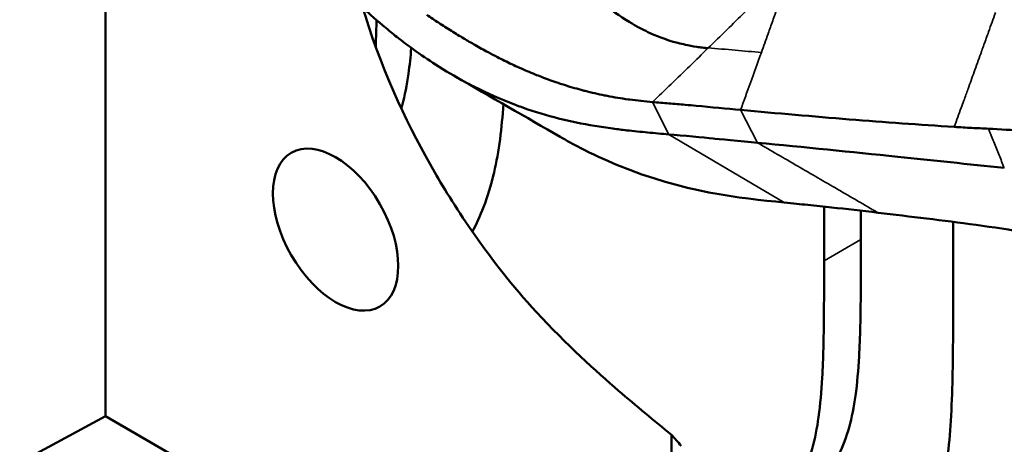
# Model space of a CAD drawing. Header units: millimetres. Extents: x 0 to 2100, y 0 to 1485.
# Tile 328 of 656: x 1581 to 1618, y 944 to 961. Entities that reach past the tile are written whole.
import ezdxf

# ---------------------------------------------------------------- set-up
doc = ezdxf.new("R2010")
doc.units = ezdxf.units.MM
doc.header["$LTSCALE"] = 5
doc.layers.add('Sichtbar (ISO)', color=7, linetype='Continuous', lineweight=50)
doc.layers.add('Sichtbar schmal (ISO)', color=7, linetype='Continuous', lineweight=35)

msp = doc.modelspace()

# ---------------------------------------------------------------- linework, layer by layer
at = {"layer": 'Sichtbar (ISO)'}
for p, q in [((1583.812, 964.6962), (1583.812, 945.555)), ((1599.1517, 959.1628), (1599.1517, 959.163)), ((1611.3763, 954.5548), (1611.3763, 954.5541)), ((1611.3763, 953.5877), (1611.3763, 951.5119)), ((1612.7905, 953.7351), (1612.7905, 953.7334)), ((1612.7905, 953.4324), (1612.7905, 952.3284)), ((1616.3261, 950.2871), (1616.3261, 953.0051)), ((1540.2696, 922.1123), (1583.812, 945.555)), ((1604.1906, 933.7894), (1583.812, 945.555)), ((1605.5221, 934.1082), (1605.5221, 944.8438))]:
    msp.add_line(p, q, dxfattribs=at)
msp.add_ellipse((1592.6383, 952.7066), major_axis=(-1.7, 2.9445), ratio=0.5773503, dxfattribs=at)
for points, knots in [([(1606.9337, 959.668), (1606.9325, 959.6681), (1606.9313, 959.6682), (1606.9284, 959.6682), (1606.9266, 959.6681), (1606.9173, 959.6676), (1606.9088, 959.6664), (1606.8887, 959.6648), (1606.8801, 959.6645), (1606.8543, 959.6646), (1606.8345, 959.666), (1606.7809, 959.6709), (1606.7387, 959.6759), (1606.6341, 959.6891), (1606.5612, 959.6997), (1606.3394, 959.7355), (1606.1779, 959.7678), (1605.9614, 959.8139), (1605.8665, 959.8357), (1605.2804, 959.9858), (1604.9084, 960.144), (1604.5085, 960.3314), (1604.4, 960.3847), (1604.1632, 960.5109), (1604.0399, 960.5832), (1603.5107, 960.9073), (1603.1864, 961.1444), (1602.4872, 961.693), (1602.1262, 962.0306), (1601.6614, 962.474), (1601.4799, 962.652), (1600.9609, 963.1763), (1600.626, 963.5332), (1600.1131, 964.0808), (1599.945, 964.2595), (1599.6179, 964.6083), (1599.4573, 964.7804), (1599.1284, 965.1287), (1598.9552, 965.3089), (1598.6142, 965.6609), (1598.4458, 965.8325), (1598.1103, 966.1637), (1597.9454, 966.3229), (1597.6284, 966.626), (1597.4807, 966.7648), (1597.202, 967.0181), (1597.0711, 967.1339), (1596.8257, 967.3472), (1596.7111, 967.4452), (1596.3951, 967.7092), (1596.1934, 967.8708), (1595.691, 968.2599), (1595.3912, 968.4792), (1594.9413, 968.786), (1594.7916, 968.8845), (1594.4933, 969.0749), (1594.3446, 969.1668), (1594.1964, 969.2554)], [0.0000013, 0.0000013, 0.0000013, 0.0000013, 0.0006028, 0.0006028, 0.0014706, 0.0014706, 0.0050766, 0.0050766, 0.0082692, 0.0082692, 0.0144881, 0.0144881, 0.0254621, 0.0254621, 0.0478584, 0.0478584, 0.0945234, 0.0945234, 0.1330217, 0.1330217, 0.327954, 0.327954, 0.4010024, 0.4010024, 0.4864707, 0.4864707, 0.7817201, 0.7817201, 1.262794, 1.262794, 1.5597816, 1.5597816, 2.1030314, 2.1030314, 2.3548768, 2.3548768, 2.5945096, 2.5945096, 2.839258, 2.839258, 3.0714108, 3.0714108, 3.3001135, 3.3001135, 3.4973518, 3.4973518, 3.6703331, 3.6703331, 3.8220544, 3.8220544, 4.0882711, 4.0882711, 4.4877853, 4.4877853, 4.6873217, 4.6873217, 4.8870383, 4.8870383, 4.8870383, 4.8870383]), ([(1586.3361, 968.2627), (1581.9268, 965.7235), (1577.5156, 963.2167), (1568.6949, 958.2669), (1564.283, 955.8227), (1559.8723, 953.4087)], [-3.6484948, -3.6484948, -3.6484948, -3.6484948, -1.8243872, -1.8243872, -0.0002385, -0.0002385, -0.0002385, -0.0002385]), ([(1592.2705, 967.7953), (1592.4052, 966.9603), (1592.555, 966.0595), (1592.9291, 964.0934), (1593.2565, 962.5456), (1594.5208, 958.5228), (1595.4872, 956.554), (1596.4406, 954.9023)], [0.000001, 0.000001, 0.000001, 0.000001, 0.2840444, 0.2840444, 0.6431569, 0.6431569, 1.1746657, 1.1746657, 1.1746657, 1.1746657]), ([(1552.452, 948.4643), (1557.7425, 951.1191), (1563.0371, 953.8159), (1573.4889, 959.2256), (1578.6517, 961.9391), (1583.812, 964.6962)], [0.0002081, 0.0002081, 0.0002081, 0.0002081, 2.171528, 2.171528, 4.288238, 4.288238, 4.288238, 4.288238]), ([(1605.4158, 956.3577), (1605.1519, 956.3804), (1604.8776, 956.404), (1604.3385, 956.4543), (1604.073, 956.481), (1603.6281, 956.5318), (1603.4521, 956.5536), (1603.0408, 956.6089), (1602.8076, 956.6437), (1601.6286, 956.8418), (1600.741, 957.0614), (1599.5954, 957.4631), (1599.3429, 957.5592), (1598.5887, 957.8695), (1598.0897, 958.1061), (1597.2214, 958.5745), (1596.848, 958.7945), (1596.1949, 959.2133), (1595.9117, 959.4059), (1595.417, 959.7627), (1595.203, 959.9236), (1594.8271, 960.2186), (1594.6647, 960.35), (1594.3797, 960.5877), (1594.2566, 960.6927), (1593.9832, 960.9313), (1593.831, 961.0678), (1593.6783, 961.2087)], [-2.1516891, -2.1516891, -2.1516891, -2.1516891, -2.0222239, -2.0222239, -1.8915644, -1.8915644, -1.803835, -1.803835, -1.686913, -1.686913, -1.2132714, -1.2132714, -1.0785075, -1.0785075, -0.8088142, -0.8088142, -0.6060259, -0.6060259, -0.454114, -0.454114, -0.3406619, -0.3406619, -0.2555715, -0.2555715, -0.191557, -0.191557, -0.1142377, -0.1142377, -0.1142377, -0.1142377]), ([(1596.1383, 960.9345), (1596.2894, 960.8331), (1596.4384, 960.7345), (1596.5857, 960.6386), (1596.7519, 960.5305), (1596.9158, 960.4258), (1597.0777, 960.3246), (1597.2396, 960.2234), (1597.3994, 960.1256), (1597.5577, 960.031), (1597.6981, 959.9471), (1597.8373, 959.8658), (1597.9753, 959.787), (1598.1489, 959.6879), (1598.3208, 959.5927), (1598.4914, 959.5013), (1598.6094, 959.4381), (1598.7268, 959.3766), (1598.8437, 959.3169), (1599.0292, 959.2221), (1599.2135, 959.1317), (1599.3968, 959.0454), (1599.4959, 958.9988), (1599.5948, 958.9534), (1599.6935, 958.9092), (1599.8921, 958.8201), (1600.09, 958.7358), (1600.2874, 958.6561), (1600.3694, 958.623), (1600.4513, 958.5907), (1600.5332, 958.5592), (1600.7463, 958.4771), (1600.9591, 958.4004), (1601.1721, 958.3289), (1601.238, 958.3068), (1601.304, 958.2851), (1601.37, 958.264), (1601.5989, 958.1906), (1601.8283, 958.1232), (1602.0585, 958.0616), (1602.1091, 958.0481), (1602.1597, 958.0348), (1602.2104, 958.0218), (1602.4574, 957.9585), (1602.7055, 957.9018), (1602.955, 957.8515), (1602.9896, 957.8445), (1603.0242, 957.8377), (1603.0589, 957.8309), (1603.3257, 957.7791), (1603.5944, 957.7345), (1603.8657, 957.6969), (1603.8837, 957.6944), (1603.9018, 957.6919), (1603.9198, 957.6895), (1604.2096, 957.6504), (1604.5023, 957.6192), (1604.798, 957.5957)], [0.23076923, 0.23076923, 0.23076923, 0.23076923, 0.26691016, 0.26691016, 0.26691016, 0.30769231, 0.30769231, 0.30769231, 0.34845374, 0.34845374, 0.34845374, 0.38461538, 0.38461538, 0.38461538, 0.43007971, 0.43007971, 0.43007971, 0.46153846, 0.46153846, 0.46153846, 0.51147405, 0.51147405, 0.51147405, 0.53846154, 0.53846154, 0.53846154, 0.59281852, 0.59281852, 0.59281852, 0.61538462, 0.61538462, 0.61538462, 0.6741297, 0.6741297, 0.6741297, 0.69230769, 0.69230769, 0.69230769, 0.75536626, 0.75536626, 0.75536626, 0.76923077, 0.76923077, 0.76923077, 0.8367839, 0.8367839, 0.8367839, 0.84615385, 0.84615385, 0.84615385, 0.91827808, 0.91827808, 0.91827808, 0.92307692, 0.92307692, 0.92307692, 1, 1, 1, 1]), ([(1594.208, 960.7354), (1594.2063, 960.6584), (1594.1982, 960.3179), (1594.1873, 959.9792), (1594.1758, 959.7188)], [0.133269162, 0.133269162, 0.133269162, 0.133269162, 0.14323819, 0.177390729, 0.177390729, 0.177390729, 0.177390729]), ([(1595.539, 959.6751), (1595.5129, 959.3363), (1595.4347, 958.5712), (1595.2894, 957.8116), (1595.1689, 957.3983), (1595.1585, 957.3635)], [0.21537427, 0.21537427, 0.21537427, 0.21537427, 0.26076738, 0.31954949, 0.32498637, 0.32498637, 0.32498637, 0.32498637]), ([(1604.798, 957.5957), (1605.0049, 957.5793), (1605.2134, 957.562), (1605.6312, 957.5263), (1605.8523, 957.5069), (1606.1943, 957.4765), (1606.3351, 957.4639), (1607.0288, 957.4012), (1607.6481, 957.3439), (1608.1748, 957.295)], [0.00000129, 0.00000129, 0.00000129, 0.00000129, 0.10345295, 0.10345295, 0.20633753, 0.20633753, 0.27819754, 0.27819754, 0.55960681, 0.55960681, 0.55960681, 0.55960681]), ([(1597.8839, 952.629), (1598.0412, 952.9251), (1598.3687, 953.6308), (1598.8455, 955.2078), (1599.0142, 956.5997), (1599.0776, 957.515)], [0.78666124, 0.78666124, 0.78666124, 0.78666124, 0.81163639, 0.84342403, 0.89920981, 0.89920981, 0.89920981, 0.89920981]), ([(1616.3692, 956.6433), (1615.0489, 956.7252), (1613.7029, 956.8229), (1610.9681, 957.0429), (1609.579, 957.165), (1608.1748, 957.295)], [0.000001, 0.000001, 0.000001, 0.000001, 0.6826963, 0.6826963, 1.3653828, 1.3653828, 1.3653828, 1.3653828]), ([(1617.6818, 956.573), (1617.4695, 956.5835), (1617.2579, 956.594), (1616.8209, 956.6168), (1616.5958, 956.6292), (1616.3692, 956.6433)], [0.000001, 0.000001, 0.000001, 0.000001, 0.11176344, 0.11176344, 0.22930853, 0.22930853, 0.22930853, 0.22930853]), ([(1620.291, 956.4145), (1619.8697, 956.4425), (1619.4584, 956.4694), (1618.5909, 956.5236), (1618.133, 956.5506), (1617.6818, 956.573)], [0.000001, 0.000001, 0.000001, 0.000001, 0.21323651, 0.21323651, 0.45493774, 0.45493774, 0.45493774, 0.45493774]), ([(1601.2509, 956.2637), (1601.5048, 956.1172), (1601.7622, 955.977), (1602.4847, 955.6049), (1602.9632, 955.3832), (1606.0009, 954.13), (1608.1279, 953.9191), (1609.8471, 953.745)], [0.6505907, 0.6505907, 0.6505907, 0.6505907, 0.7992451, 0.7992451, 1.0653311, 1.0653311, 2.4583204, 2.4583204, 2.4583204, 2.4583204]), ([(1605.4158, 956.3578), (1605.9506, 956.3122), (1606.7742, 956.2318), (1607.231, 956.1872), (1608.2349, 956.0894), (1608.824, 956.0352)], [-1.1459885, -1.1459885, -1.1459885, -1.1459885, -0.2867954, -0.2867954, -0.0001244, -0.0001244, -0.0001244, -0.0001244]), ([(1608.8258, 956.0332), (1610.5969, 955.8682), (1612.4126, 955.6845), (1615.5355, 955.3603), (1616.8992, 955.2161), (1618.291, 955.0694)], [-1.5531563, -1.5531563, -1.5531563, -1.5531563, -0.6642338, -0.6642338, -0.0000307, -0.0000307, -0.0000307, -0.0000307]), ([(1596.4406, 954.9023), (1597.1977, 953.5912), (1598.5027, 951.548), (1601.4843, 948.3085), (1602.6501, 947.2609), (1604.1618, 945.9574), (1604.8666, 945.3775), (1605.5221, 944.8438)], [-1.2177771, -1.2177771, -1.2177771, -1.2177771, -0.6414586, -0.6414586, -0.2838868, -0.2838868, -0.000001, -0.000001, -0.000001, -0.000001]), ([(1613.4424, 953.3552), (1612.818, 953.4311), (1612.2417, 953.4953), (1611.365, 953.5891), (1611.0616, 953.6209), (1610.4498, 953.6842), (1610.1962, 953.7101), (1609.8509, 953.7452)], [-0.64509409, -0.64509409, -0.64509409, -0.64509409, -0.33026155, -0.33026155, -0.16508796, -0.16508796, -0.00016447, -0.00016447, -0.00016447, -0.00016447]), ([(1621.359, 952.1694), (1619.8577, 952.4894), (1618.5039, 952.7094), (1615.9209, 953.0657), (1614.6929, 953.2021), (1613.4463, 953.355)], [-1.1423153, -1.1423153, -1.1423153, -1.1423153, -0.5704345, -0.5704345, -0.0001693, -0.0001693, -0.0001693, -0.0001693]), ([(1612.7905, 952.3284), (1612.7905, 951.2075), (1612.7932, 949.6985), (1612.7224, 947.7), (1612.6122, 946.3891), (1612.3681, 945.1127), (1611.9492, 944.0229), (1611.3285, 943.0032), (1610.5428, 942.018), (1609.8887, 941.3178), (1609.5256, 940.9447), (1609.4647, 940.8825)], [0, 0, 0, 0, 0.06551724, 0.08810313, 0.11927517, 0.14616215, 0.17235611, 0.20183697, 0.23674265, 0.27163482, 0.2786486, 0.2786486, 0.2786486, 0.2786486]), ([(1611.3763, 951.5119), (1611.3763, 950.391), (1611.3789, 948.882), (1611.3082, 946.8835), (1611.198, 945.5726), (1610.9538, 944.2962), (1610.535, 943.2064), (1609.9213, 942.1982), (1609.4209, 941.5681), (1609.1433, 941.2448)], [0, 0, 0, 0, 0.06551724, 0.08810313, 0.11927517, 0.14616215, 0.17235611, 0.20183697, 0.23571584, 0.23571584, 0.23571584, 0.23571584]), ([(1612.7214, 937.249), (1613.2718, 937.8261), (1614.3095, 938.9987), (1615.3646, 940.7898), (1616.0108, 942.9278), (1616.237, 944.9201), (1616.3291, 947.5432), (1616.3261, 949.1969), (1616.3261, 950.2871)], [0.68682776, 0.68682776, 0.68682776, 0.68682776, 0.75088861, 0.81163639, 0.84342403, 0.90346722, 0.93627437, 1, 1, 1, 1]), ([(1605.5221, 944.8438), (1605.5841, 944.7747), (1605.6466, 944.705), (1605.7708, 944.5654), (1605.833, 944.4951), (1605.8952, 944.424)], [0.000001, 0.000001, 0.000001, 0.000001, 0.07576993, 0.07576993, 0.15125094, 0.15125094, 0.15125094, 0.15125094])]:
    msp.add_open_spline(points, degree=3, knots=knots, dxfattribs=at)
msp.add_open_spline([(1601.2509, 956.2637), (1599.9589, 957.0091), (1598.5995, 957.7903), (1597.2132, 958.5854)], degree=3, dxfattribs=at)
at = {"layer": 'Sichtbar schmal (ISO)'}
for p, q in [((1604.798, 957.5957), (1605.4158, 956.3578)), ((1608.8253, 956.0342), (1608.1748, 957.295)), ((1605.4158, 956.3578), (1605.4158, 956.3578)), ((1609.8473, 953.7455), (1605.4158, 956.3578)), ((1611.3763, 951.5119), (1612.7905, 952.3284))]:
    msp.add_line(p, q, dxfattribs=at)
msp.add_ellipse((1609.0731, 959.9496), major_axis=(-1.6133, -4.5186), ratio=0.0119505, start_param=0.947121, end_param=1.4739384, dxfattribs=at)
for points, knots in [([(1609.0549, 961.7476), (1608.8202, 961.5161), (1608.5852, 961.2849), (1608.3498, 961.0538), (1608.1144, 960.8226), (1607.8786, 960.5914), (1607.6426, 960.3605), (1607.4066, 960.1295), (1607.1703, 959.8987), (1606.9337, 959.668)], [0.00014963, 0.00014963, 0.00014963, 0.00014963, 0.33333346, 0.33333346, 0.33333346, 0.66666673, 0.66666673, 0.66666673, 0.99999989, 0.99999989, 0.99999989, 0.99999989]), ([(1608.9709, 959.4934), (1609.0559, 959.7306), (1609.1408, 959.9679), (1609.2257, 960.2052), (1609.2284, 960.2127), (1609.231, 960.2201), (1609.2337, 960.2276), (1609.2615, 960.3051), (1609.2892, 960.3827), (1609.317, 960.4602), (1609.3768, 960.6274), (1609.4366, 960.7946), (1609.4966, 960.9617), (1609.5844, 961.2062), (1609.6726, 961.4506), (1609.7615, 961.6946)], [0, 0, 0, 0, 0.3232254, 0.3232254, 0.3232254, 0.3333635, 0.3333635, 0.3333635, 0.4390042, 0.4390042, 0.4390042, 0.6667056, 0.6667056, 0.6667056, 1, 1, 1, 1]), ([(1616.3692, 956.6433), (1616.4154, 956.769), (1616.5044, 957.0116), (1616.6277, 957.3492), (1616.7566, 957.7035), (1616.8448, 957.9466), (1616.9769, 958.3118), (1617.0667, 958.5606), (1617.2392, 959.0398), (1617.336, 959.3093), (1617.4512, 959.6298), (1617.5413, 959.8806), (1617.7166, 960.3682), (1617.8652, 960.7782), (1617.9545, 961.0217)], [0, 0, 0, 0, 0.0863781, 0.1665601, 0.2316588, 0.3293443, 0.3331328, 0.4818595, 0.4997113, 0.6612151, 0.6662808, 0.7190655, 0.8328395, 1, 1, 1, 1]), ([(1606.9337, 959.668), (1606.6972, 959.4374), (1606.2235, 958.9763), (1605.5116, 958.2856), (1605.036, 957.8256), (1604.798, 957.5957)], [0, 0, 0, 0, 0.3333329, 0.6666665, 1, 1, 1, 1]), ([(1608.9709, 959.4934), (1608.6347, 959.5244), (1607.9486, 959.5867), (1607.273, 959.6429), (1606.9337, 959.668)], [0, 0, 0, 0, 0.48845584, 0.99999997, 0.99999997, 0.99999997, 0.99999997]), ([(1618.2907, 955.0698), (1618.2226, 955.2354), (1618.1558, 955.4006), (1618.0218, 955.7322), (1617.9545, 955.8987), (1617.8536, 956.1483), (1617.8031, 956.2732), (1617.7346, 956.4424), (1617.6998, 956.5285), (1617.6818, 956.573)], [0, 0, 0, 0, 0.3295441, 0.3298547, 0.6618944, 0.6620414, 0.8280963, 0.9112044, 1, 1, 1, 1]), ([(1608.8258, 956.0333), (1609.3391, 955.7354), (1610.3662, 955.1408), (1611.9052, 954.2463), (1612.932, 953.653), (1613.445, 953.3553)], [0, 0, 0, 0, 0.33333333, 0.66666667, 0.99972603, 0.99972603, 0.99972603, 0.99972603])]:
    msp.add_open_spline(points, degree=3, knots=knots, dxfattribs=at)

doc.saveas('drawing.dxf')
